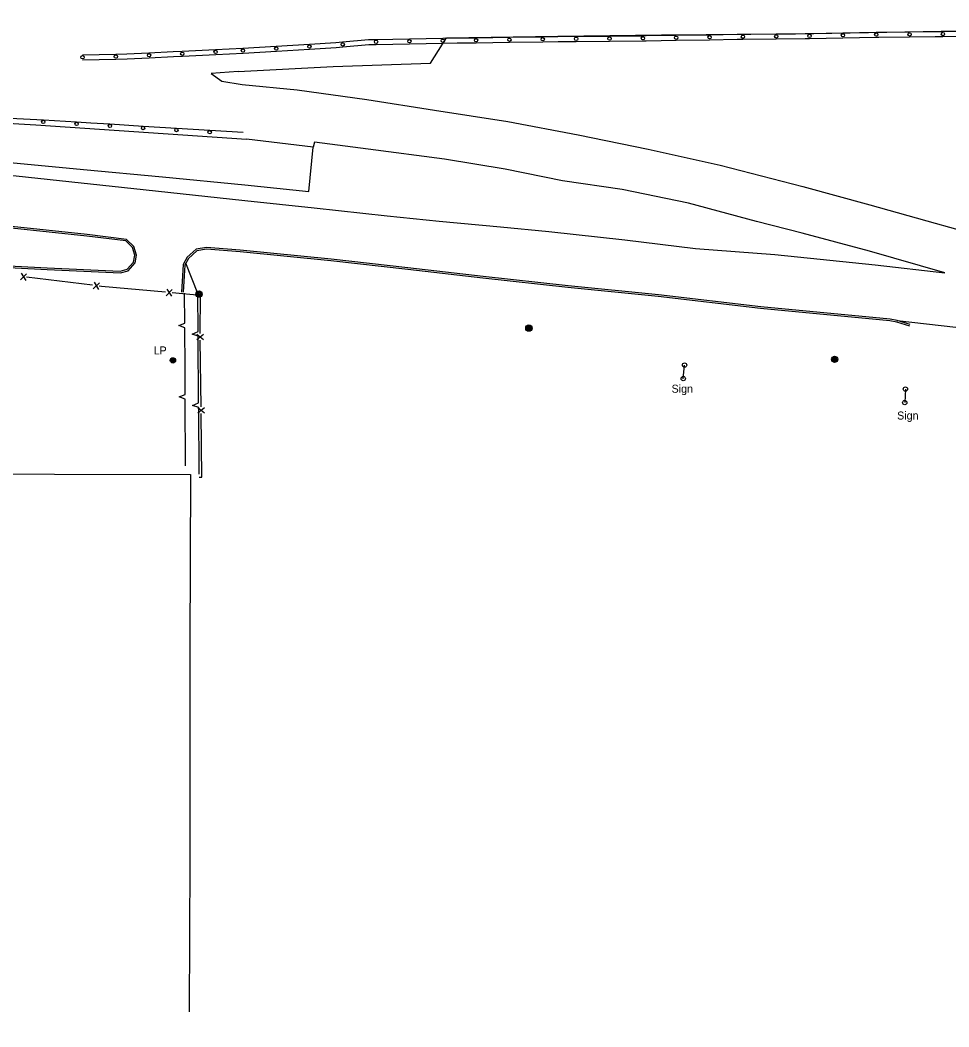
# Model space of a CAD drawing. Extents: x 2402803 to 2427059, y 6985292 to 6997652.
# Drawn here: x 2421601 to 2422158, y 6990828 to 6991432 of the extents above; entities that cross this region are included whole.
import ezdxf

# ---------------------------------------------------------------- set-up
doc = ezdxf.new("R2010")
doc.units = 0
for name, color, linetype in [('p_drainage riprap', 7, 'Continuous'), ('p_dtm retaining wall', 7, 'Continuous'), ('p_road - paved curb', 7, 'Continuous'), ('p_road conc barrier', 7, 'Continuous'), ('p_road guard rails', 7, 'Continuous'), ('p_structure building', 7, 'Continuous'), ('p_structure fence', 7, 'Continuous'), ('p_structure sign', 7, 'Continuous'), ('p_utility manhole', 7, 'Continuous')]:
    doc.layers.add(name, color=color, linetype=linetype)

msp = doc.modelspace()

# ---------------------------------------------------------------- linework, layer by layer
at = {"layer": 'p_drainage riprap'}
for points in [[(2421416.71, 6991381.03), (2421416.54, 6991359.86), (2421482.95, 6991355.47), (2421563.54, 6991349.78), (2421580.09, 6991349.14), (2421587.76, 6991348.16), (2421595.16, 6991346.61), (2421639.17, 6991342.52), (2421686.51, 6991338.09), (2421735.87, 6991333.21)], [(2421735.87, 6991333.21), (2421774.25, 6991329.21), (2421776.87, 6991355.72)], [(2421707.61, 6991268.02), (2421700.48, 6991286.26)]]:
    msp.add_lwpolyline(points, dxfattribs=at)
at = {"layer": 'p_dtm retaining wall'}
for p, q in [((2421699.81, 6991250.3), (2421699.64, 6991268.21)), ((2421707.81, 6991245.28), (2421707.61, 6991268.02)), ((2421708.17, 6991202.51), (2421707.83, 6991242.51)), ((2421700.34, 6991164.76), (2421700.16, 6991204.76)), ((2421708.54, 6991159.74), (2421708.2, 6991199.74))]:
    msp.add_line(p, q, dxfattribs=at)
for points in [[(2421699.84, 6991247.53), (2421696.2, 6991248.81), (2421699.81, 6991250.3)], [(2421700.14, 6991207.53), (2421700.07, 6991223.51), (2421699.84, 6991247.53)], [(2421707.83, 6991242.51), (2421704.19, 6991243.8), (2421707.81, 6991245.28)], [(2421700.16, 6991204.76), (2421696.52, 6991206.06), (2421700.14, 6991207.53)], [(2421708.2, 6991199.74), (2421704.56, 6991201.03), (2421708.17, 6991202.51)]]:
    msp.add_lwpolyline(points, dxfattribs=at)
at = {"layer": 'p_road - paved curb'}
for points in [[(2421731.79, 6991401.24), (2421788.83, 6991404.21), (2421847.23, 6991406.25), (2421856.78, 6991421.37), (2421923.62, 6991422.35), (2421985.78, 6991423.14), (2422066.1, 6991423.77), (2422142.66, 6991425.08), (2422207.6, 6991426.26), (2422273.25, 6991427.42), (2422355.45, 6991428.42), (2422427.41, 6991429.24), (2422498.6, 6991430.31), (2422575.82, 6991430.85), (2422636.28, 6991431.97)], [(2421731.79, 6991401.24), (2421715.66, 6991399.94), (2421722.04, 6991395.48), (2421734.25, 6991393.42)], [(2420537.91, 6991379.97), (2420612.53, 6991382.78), (2420696.6, 6991384.67), (2420770.92, 6991387.44), (2420845.86, 6991390.84), (2420917.37, 6991392.83), (2420997.57, 6991394.08), (2420997.57, 6991393.72), (2420997.6, 6991393.73), (2421067.29, 6991394.52), (2421067.28, 6991394.7), (2421131.11, 6991395.5), (2421178, 6991395.2), (2421235.72, 6991391.05), (2421235.75, 6991391.06), (2421283.59, 6991388.28), (2421348.8, 6991385.13), (2421416.71, 6991381.03), (2421481.1, 6991376.79), (2421539.62, 6991373.35), (2421610.6, 6991369.27), (2421736.95, 6991360.69)], [(2421734.25, 6991393.42), (2421767.31, 6991390.13), (2421808.96, 6991384.39), (2421849.68, 6991378.07), (2421893.55, 6991371.14), (2421935.71, 6991363.28), (2421977.7, 6991354.71), (2422020.89, 6991345.06), (2422070.53, 6991332.27), (2422110.73, 6991321.17), (2422149.9, 6991310.18), (2422184.23, 6991300.59)], [(2421735.83, 6991323.83), (2421777.47, 6991319.47), (2421821.22, 6991314.73), (2421852.39, 6991311.5), (2421889.19, 6991308.06), (2421918.19, 6991305.31), (2421963.75, 6991300.2), (2422006.08, 6991295.09), (2422053.67, 6991291.41), (2422113.78, 6991285.26), (2422155.58, 6991280.42), (2422110.54, 6991293.5), (2422070.12, 6991304.19), (2422042.77, 6991311.32), (2422001.89, 6991322.31), (2421962.16, 6991330.37), (2421926.44, 6991335.54), (2421891.93, 6991342.66), (2421855.62, 6991348.55), (2421809.8, 6991354.57), (2421777.61, 6991358.81), (2421776.87, 6991355.72), (2421736.95, 6991360.69)], [(2420537.56, 6991339.15), (2420605.53, 6991339.92), (2420682.64, 6991340.56), (2420719.59, 6991341.7), (2420763.71, 6991342.01), (2420820.41, 6991342.42), (2420865.24, 6991342.82), (2420923.39, 6991343.45), (2420985.83, 6991344.24), (2421050.86, 6991345.19), (2421109.83, 6991346.09), (2421162.12, 6991346.4), (2421221.5, 6991348.02), (2421294.97, 6991348.99), (2421362.75, 6991349.74), (2421418.85, 6991349.45), (2421472.47, 6991347.66), (2421531.42, 6991344.68), (2421598.78, 6991338.55), (2421682.34, 6991329.62), (2421735.83, 6991323.83)], [(2421563.29, 6991285.25), (2421617.26, 6991282.57), (2421661.31, 6991280.43), (2421665.95, 6991281.77), (2421670.02, 6991286.48), (2421670.95, 6991291.16), (2421669.32, 6991296.23), (2421664.88, 6991300.52), (2421641.23, 6991303.51), (2421595.95, 6991308.33)], [(2421563.34, 6991286.25), (2421617.31, 6991283.57), (2421661.19, 6991281.44), (2421665.39, 6991282.65), (2421669.09, 6991286.93), (2421669.92, 6991291.1), (2421668.44, 6991295.69), (2421664.42, 6991299.57), (2421641.11, 6991302.52), (2421595.85, 6991307.33)], [(2421733.08, 6991294.03), (2421712.89, 6991295.72), (2421706.73, 6991294.6), (2421701.21, 6991289.78), (2421698.9, 6991285.41), (2421698.4, 6991278.7), (2421697.91, 6991268.94)], [(2421733, 6991293.03), (2421712.94, 6991294.71), (2421707.18, 6991293.67), (2421702.01, 6991289.15), (2421699.88, 6991285.13), (2421699.4, 6991278.64), (2421698.91, 6991268.89)], [(2422134.65, 6991248.52), (2422126.8, 6991250.84), (2422122.66, 6991251.67), (2422045.11, 6991259.05), (2421983.82, 6991266.21), (2421929.63, 6991271.66), (2421878.66, 6991277.34), (2421833.55, 6991282.39), (2421787.5, 6991287.63), (2421732.98, 6991293.03)], [(2422134.93, 6991249.48), (2422127.04, 6991251.81), (2422122.81, 6991252.66), (2422045.22, 6991260.04), (2421983.93, 6991267.2), (2421929.74, 6991272.65), (2421878.77, 6991278.33), (2421833.66, 6991283.38), (2421787.61, 6991288.62), (2421733.08, 6991294.03)], [(2422127.01, 6991251.81), (2422171.02, 6991246.98)]]:
    msp.add_lwpolyline(points, dxfattribs=at)
at = {"layer": 'p_road conc barrier'}
for p, q in [((2422074.47, 6991423.97), (2422094.47, 6991424.37)), ((2422094.47, 6991424.37), (2422114.46, 6991424.77)), ((2422154.49, 6991425.12), (2422174.49, 6991425.31)), ((2421814.56, 6991420.46), (2421834.55, 6991420.8)), ((2421834.55, 6991420.8), (2421854.54, 6991421.13)), ((2421874.55, 6991421.44), (2421894.54, 6991421.73)), ((2421874.59, 6991418.44), (2421894.59, 6991418.73)), ((2421894.54, 6991421.73), (2421914.54, 6991422.02)), ((2421894.59, 6991418.73), (2421914.58, 6991419.02)), ((2421934.55, 6991422.26), (2421954.55, 6991422.45)), ((2421934.58, 6991419.26), (2421954.58, 6991419.45)), ((2421954.55, 6991422.45), (2421974.55, 6991422.64)), ((2421954.58, 6991419.45), (2421974.58, 6991419.64)), ((2421994.52, 6991422.94), (2422014.51, 6991423.25)), ((2421994.57, 6991419.94), (2422014.56, 6991420.25)), ((2422034.52, 6991423.54), (2422054.51, 6991423.75)), ((2422034.55, 6991420.55), (2422054.54, 6991420.75)), ((2422074.53, 6991420.97), (2422094.53, 6991421.37)), ((2422094.53, 6991421.37), (2422114.52, 6991421.77)), ((2422154.52, 6991422.12), (2422174.52, 6991422.31)), ((2421698.3, 6991413.35), (2421718.27, 6991414.37)), ((2421718.27, 6991414.37), (2421734.64, 6991415.21)), ((2421734.62, 6991415.21), (2421754.59, 6991416.41)), ((2421734.8, 6991412.21), (2421754.77, 6991413.42)), ((2421754.59, 6991416.41), (2421774.55, 6991417.62)), ((2421754.77, 6991413.42), (2421774.73, 6991414.63)), ((2421814.61, 6991417.46), (2421834.6, 6991417.8)), ((2421834.6, 6991417.8), (2421854.59, 6991418.13)), ((2421638.49, 6991411.18), (2421658.47, 6991411.63)), ((2421638.56, 6991408.18), (2421658.54, 6991408.63)), ((2421698.45, 6991410.35), (2421718.43, 6991411.37)), ((2421718.43, 6991411.37), (2421734.79, 6991412.21))]:
    msp.add_line(p, q, dxfattribs=at)
for points in [[(2422114.46, 6991424.77), (2422115.95, 6991424.8), (2422134.5, 6991424.95)], [(2422134.5, 6991424.95), (2422149.92, 6991425.07), (2422154.49, 6991425.12)], [(2421774.55, 6991417.62), (2421790.48, 6991418.59), (2421794.41, 6991418.95)], [(2421794.41, 6991418.95), (2421810.03, 6991420.39), (2421814.56, 6991420.46)], [(2421854.54, 6991421.13), (2421863.07, 6991421.27), (2421874.55, 6991421.44)], [(2421854.59, 6991418.13), (2421863.11, 6991418.27), (2421874.59, 6991418.44)], [(2421914.54, 6991422.02), (2421923.65, 6991422.15), (2421934.55, 6991422.26)], [(2421914.58, 6991419.02), (2421923.69, 6991419.15), (2421934.58, 6991419.26)], [(2421974.55, 6991422.64), (2421976.53, 6991422.66), (2421994.52, 6991422.94)], [(2421974.58, 6991419.64), (2421976.57, 6991419.66), (2421994.57, 6991419.94)], [(2422014.51, 6991423.25), (2422031.04, 6991423.51), (2422034.52, 6991423.54)], [(2422014.56, 6991420.25), (2422031.08, 6991420.51), (2422034.55, 6991420.55)], [(2422054.51, 6991423.75), (2422071.8, 6991423.92), (2422074.47, 6991423.97)], [(2422054.54, 6991420.75), (2422071.84, 6991420.92), (2422074.53, 6991420.97)], [(2422114.52, 6991421.77), (2422115.99, 6991421.8), (2422134.52, 6991421.95)], [(2422134.52, 6991421.95), (2422149.94, 6991422.07), (2422154.52, 6991422.12)], [(2421658.47, 6991411.63), (2421665.15, 6991411.78), (2421678.36, 6991412.39)], [(2421678.36, 6991412.39), (2421692.86, 6991413.07), (2421698.3, 6991413.35)], [(2421774.73, 6991414.63), (2421790.71, 6991415.59), (2421794.68, 6991415.96)], [(2421794.68, 6991415.96), (2421810.2, 6991417.39), (2421814.61, 6991417.46)], [(2421658.54, 6991408.63), (2421665.25, 6991408.78), (2421678.5, 6991409.4)], [(2421678.5, 6991409.4), (2421693.01, 6991410.07), (2421698.45, 6991410.35)]]:
    msp.add_lwpolyline(points, dxfattribs=at)
for centre in [(2422134.51, 6991423.45), (2422154.51, 6991423.62), (2421794.55, 6991417.45), (2421814.58, 6991418.96), (2421834.58, 6991419.3), (2421854.57, 6991419.63), (2421874.57, 6991419.94), (2421894.57, 6991420.23), (2421914.56, 6991420.52), (2421934.57, 6991420.76), (2421954.56, 6991420.95), (2421974.56, 6991421.14), (2421994.54, 6991421.44), (2422014.54, 6991421.75), (2422034.54, 6991422.04), (2422054.53, 6991422.25), (2422074.5, 6991422.47), (2422094.5, 6991422.87), (2422114.49, 6991423.27), (2421698.38, 6991411.85), (2421718.35, 6991412.87), (2421734.71, 6991413.71), (2421754.68, 6991414.92), (2421774.64, 6991416.13), (2421638.52, 6991409.68), (2421658.51, 6991410.13), (2421678.43, 6991410.9)]:
    msp.add_circle(centre, 1, dxfattribs=at)
at = {"layer": 'p_road guard rails'}
for p, q in [((2421615.06, 6991371.93), (2421595.1, 6991373.08)), ((2421635.02, 6991370.77), (2421615.06, 6991371.93)), ((2421674.94, 6991368.3), (2421654.98, 6991369.56)), ((2421694.89, 6991367.04), (2421674.94, 6991368.3)), ((2421714.85, 6991365.79), (2421694.89, 6991367.04)), ((2421734.8, 6991364.53), (2421714.85, 6991365.79))]:
    msp.add_line(p, q, dxfattribs=at)
msp.add_lwpolyline([(2421654.98, 6991369.56), (2421643.55, 6991370.28), (2421635.02, 6991370.77)], dxfattribs=at)
for centre in [(2421615.01, 6991370.93), (2421634.97, 6991369.78), (2421654.92, 6991368.56), (2421674.87, 6991367.3), (2421694.83, 6991366.05), (2421714.78, 6991364.79)]:
    msp.add_circle(centre, 1, dxfattribs=at)
at = {"layer": 'p_structure building'}
msp.add_lwpolyline([(2421318.47, 6990828.44), (2421318.3, 6990952.59), (2421294.37, 6990952.47), (2421294.82, 6990979.61), (2421317.83, 6990979.5), (2421317.37, 6990996.99), (2421298.74, 6990997.2), (2421298.16, 6991124.32), (2421317.58, 6991124.5), (2421318.22, 6991159.91), (2421427.33, 6991159.06), (2421539.99, 6991160.05), (2421703.34, 6991159.63), (2421702.83, 6991056.78), (2421702.91, 6990928.66), (2421702.56, 6990837.45)], dxfattribs=at)
at = {"layer": 'p_structure fence'}
for p, q in [((2421604.95, 6991279.84), (2421601.29, 6991276.26)), ((2421601.78, 6991280.23), (2421604.47, 6991275.87)), ((2421644.61, 6991273.02), (2421604.91, 6991277.86)), ((2421648.62, 6991274.52), (2421644.96, 6991270.93)), ((2421645.45, 6991274.9), (2421648.14, 6991270.55)), ((2421692.23, 6991270.44), (2421688.68, 6991266.75)), ((2421689.04, 6991270.74), (2421691.86, 6991266.46)), ((2421711.14, 6991240.37), (2421707.1, 6991243.52)), ((2421711.1, 6991243.57), (2421707.14, 6991240.32)), ((2421709.64, 6991200.15), (2421709.17, 6991240.14)), ((2421711.66, 6991196.37), (2421707.62, 6991199.52)), ((2421711.62, 6991199.57), (2421707.66, 6991196.32))]:
    msp.add_line(p, q, dxfattribs=at)
for points in [[(2421688.28, 6991268.83), (2421649.95, 6991272.37), (2421648.58, 6991272.54)], [(2421709.17, 6991244.14), (2421709.38, 6991266.88), (2421692.25, 6991268.46)], [(2421708.55, 6991157.89), (2421710.14, 6991158.01), (2421709.69, 6991196.15)]]:
    msp.add_lwpolyline(points, dxfattribs=at)
at = {"layer": 'p_structure sign'}
for p, q in [((2421998.77, 6991217.03), (2421999.56, 6991225.2)), ((2422132.03, 6991210.77), (2422131.63, 6991202.7))]:
    msp.add_line(p, q, dxfattribs=at)
for centre in [(2421999.55, 6991225.21), (2421998.76, 6991217.04), (2422132.04, 6991210.76), (2422131.64, 6991202.69)]:
    msp.add_circle(centre, 1.3, dxfattribs=at)
at = {"layer": 'p_utility manhole'}
for centre, radius in [((2421708.39, 6991267.72), 1.9), ((2421708.39, 6991267.72), 1.44), ((2421708.39, 6991267.72), 0.973), ((2421708.39, 6991267.72), 0.539), ((2421708.39, 6991267.72), 0.192), ((2421906.2, 6991247.33), 1.9), ((2421906.2, 6991247.33), 1.44), ((2421906.2, 6991247.33), 0.973), ((2421906.2, 6991247.33), 0.539), ((2421906.2, 6991247.33), 0.192), ((2421692.75, 6991227.99), 1.6), ((2421692.75, 6991227.99), 1.3), ((2421692.75, 6991227.99), 1), ((2421692.75, 6991227.99), 0.539), ((2421692.75, 6991227.99), 0.192), ((2422089.54, 6991228.64), 1.9), ((2422089.54, 6991228.64), 1.44), ((2422089.54, 6991228.64), 0.973), ((2422089.54, 6991228.64), 0.539), ((2422089.54, 6991228.64), 0.192)]:
    msp.add_circle(centre, radius, dxfattribs=at)

# ---------------------------------------------------------------- texts
at = {"layer": 'p_structure sign'}
for p in [(2421991.77, 6991208.6), (2422127.04, 6991192.53)]:
    msp.add_text('Sign', height=4.8, dxfattribs=at).set_placement(p)
at = {"layer": 'p_utility manhole'}
msp.add_text('  LP', height=4.8, dxfattribs=at).set_placement((2421677.61, 6991231.55))

doc.saveas('drawing.dxf')
